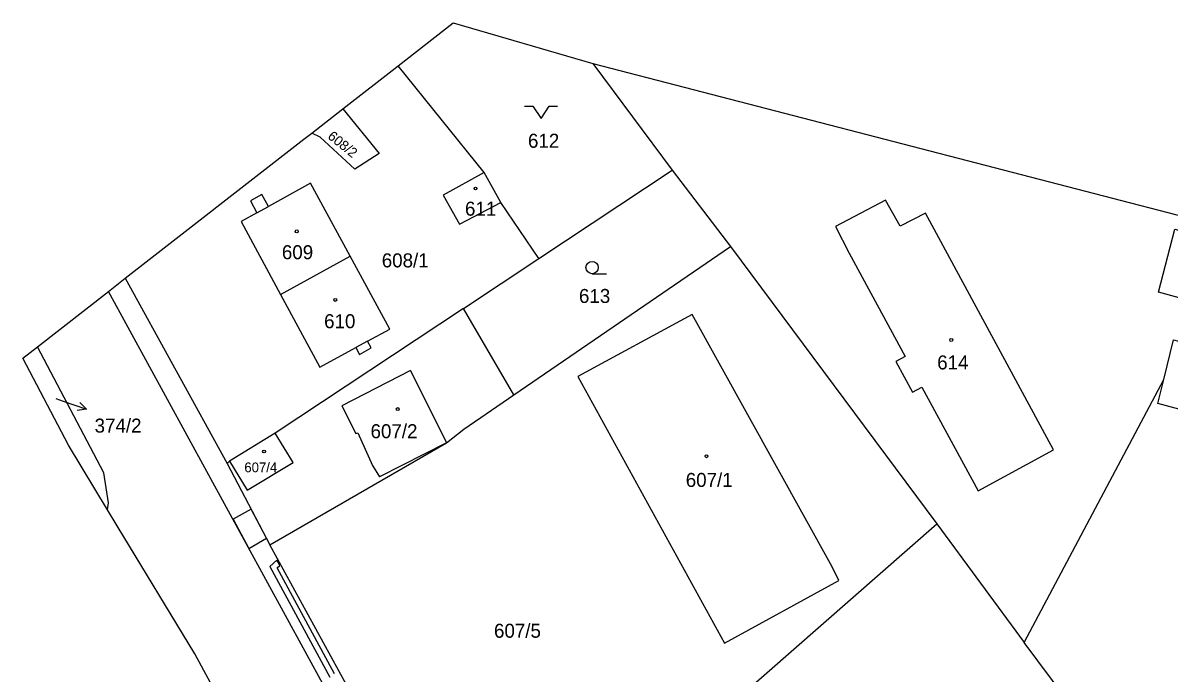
# Model space of a CAD drawing. Extents: x -869103 to -863415, y -1015889 to -1012477.
# Drawn here: x -867406.2 to -867267.3, y -1012919.2 to -1012840.3 of the extents above; entities that cross this region are included whole.
import ezdxf

# ---------------------------------------------------------------- set-up
doc = ezdxf.new("R2010")
doc.units = 0
for name, color, linetype in [('Hranice katastralního území', 7, 'Continuous'), ('Hranice parcel', 7, 'Continuous'), ('Parcelní čísla', 7, 'Continuous'), ('Pop  PČ popisy', 7, 'Continuous'), ('Vnitřní kresba', 7, 'Continuous'), ('Věcná břemena k části', 7, 'Continuous'), ('Značky budov', 7, 'Continuous'), ('Značky kultur', 7, 'Continuous')]:
    doc.layers.add(name, color=color, linetype=linetype)

msp = doc.modelspace()

# ---------------------------------------------------------------- linework, layer by layer
at = {"layer": 'Hranice katastralního území'}
for p, q in [((-867360.75, -1012845.5), (-867354.1, -1012840.31)), ((-867354.1, -1012840.31), (-867337.16, -1012845.25)), ((-867367.46, -1012850.73), (-867360.75, -1012845.5)), ((-867337.16, -1012845.25), (-867258.43, -1012865.67)), ((-867371.22, -1012853.67), (-867367.46, -1012850.73)), ((-867372.18, -1012854.41), (-867371.22, -1012853.67)), ((-867393.84, -1012871.3), (-867372.18, -1012854.41)), ((-867395.88, -1012872.89), (-867393.84, -1012871.3)), ((-867404.48, -1012879.6), (-867395.88, -1012872.89)), ((-867406.25, -1012880.98), (-867404.48, -1012879.6)), ((-867400.71, -1012891.55), (-867406.25, -1012880.98)), ((-867396, -1012899.38), (-867400.71, -1012891.55)), ((-867394.84, -1012901.31), (-867396, -1012899.38)), ((-867385.41, -1012916.87), (-867394.84, -1012901.31)), ((-867366.68, -1012951.21), (-867385.41, -1012916.87))]:
    msp.add_line(p, q, dxfattribs=at)
at = {"layer": 'Hranice parcel'}
for p, q in [((-867360.75, -1012845.5), (-867354.1, -1012840.31)), ((-867354.1, -1012840.31), (-867337.16, -1012845.25)), ((-867367.46, -1012850.73), (-867360.75, -1012845.5)), ((-867350.34, -1012858.44), (-867360.75, -1012845.5)), ((-867337.16, -1012845.25), (-867327.52, -1012858.18)), ((-867337.16, -1012845.25), (-867258.43, -1012865.67)), ((-867371.22, -1012853.67), (-867367.46, -1012850.73)), ((-867372.18, -1012854.41), (-867371.22, -1012853.67)), ((-867393.84, -1012871.3), (-867372.18, -1012854.41)), ((-867348.29, -1012862.09), (-867350.34, -1012858.44)), ((-867343.69, -1012868.91), (-867327.52, -1012858.18)), ((-867327.52, -1012858.18), (-867320.45, -1012867.45)), ((-867343.69, -1012868.91), (-867348.29, -1012862.09)), ((-867346.71, -1012885.42), (-867320.45, -1012867.45)), ((-867320.45, -1012867.45), (-867295.43, -1012901.07)), ((-867375.02, -1012873.25), (-867366.59, -1012868.62)), ((-867352.83, -1012874.97), (-867343.69, -1012868.91)), ((-867395.88, -1012872.89), (-867393.84, -1012871.3)), ((-867393.84, -1012871.3), (-867381.5, -1012893.77)), ((-867404.48, -1012879.6), (-867395.88, -1012872.89)), ((-867352.83, -1012874.97), (-867375.65, -1012890.1)), ((-867346.71, -1012885.42), (-867352.83, -1012874.97)), ((-867406.25, -1012880.98), (-867404.48, -1012879.6)), ((-867400.71, -1012891.55), (-867406.25, -1012880.98)), ((-867284.85, -1012915.49), (-867267.93, -1012883.58)), ((-867352.8, -1012889.59), (-867346.71, -1012885.42)), ((-867375.65, -1012890.1), (-867381.2, -1012893.49)), ((-867396, -1012899.38), (-867400.71, -1012891.55)), ((-867381.2, -1012893.49), (-867381.5, -1012893.77)), ((-867381.5, -1012893.77), (-867376.31, -1012903.62)), ((-867396, -1012899.38), (-867395.88, -1012898.53)), ((-867394.84, -1012901.31), (-867396, -1012899.38)), ((-867351.01, -1012949.77), (-867295.43, -1012901.07)), ((-867295.43, -1012901.07), (-867284.85, -1012915.49)), ((-867385.41, -1012916.87), (-867394.84, -1012901.31)), ((-867351.01, -1012949.77), (-867376.31, -1012903.62)), ((-867267.79, -1012938.23), (-867284.85, -1012915.49)), ((-867366.68, -1012951.21), (-867385.41, -1012916.87))]:
    msp.add_line(p, q, dxfattribs=at)
for points in [[(-867367.46, -1012850.73), (-867363.07, -1012856.14), (-867366, -1012858.04), (-867370.21, -1012854.19), (-867371.22, -1012853.67)], [(-867350.34, -1012858.44), (-867355.29, -1012861.21), (-867353.33, -1012864.72), (-867348.29, -1012862.09)], [(-867366.59, -1012868.62), (-867371.39, -1012859.77), (-867376.49, -1012862.59), (-867377.3, -1012861.12), (-867378.67, -1012861.89), (-867377.87, -1012863.35), (-867379.78, -1012864.4), (-867375.02, -1012873.25)], [(-867263.09, -1012874.47), (-867268.56, -1012872.98), (-867266.56, -1012865.32), (-867259.32, -1012867.35)], [(-867375.02, -1012873.25), (-867370.25, -1012882.09), (-867365.88, -1012879.71), (-867365.44, -1012880.53), (-867364.02, -1012879.75), (-867364.47, -1012878.94), (-867361.78, -1012877.47), (-867366.59, -1012868.62)], [(-867333.35, -1012985.77), (-867336.21, -1012982.4), (-867352.94, -1012951.5), (-867395.88, -1012872.89)], [(-867338.97, -1012883.23), (-867321.2, -1012915.58), (-867307.33, -1012907.96), (-867308.11, -1012906.31), (-867325.09, -1012875.69), (-867338.97, -1012883.23)], [(-867267.93, -1012883.58), (-867266.74, -1012878.76), (-867265.54, -1012879.08)], [(-867395.88, -1012898.53), (-867396.42, -1012894.91), (-867404.48, -1012879.6)], [(-867265.54, -1012879.08), (-867242.91, -1012885.23), (-867244.8, -1012892.91), (-867268.64, -1012886.47), (-867267.93, -1012883.58)], [(-867381.2, -1012893.49), (-867379.06, -1012896.99), (-867373.49, -1012893.63), (-867375.65, -1012890.1)], [(-867376.31, -1012903.62), (-867354.88, -1012891.26), (-867352.8, -1012889.59)]]:
    msp.add_lwpolyline(points, dxfattribs=at)
at = {"layer": 'Pop  PČ popisy'}
for p, q in [((-867402.26, -1012885.89), (-867401.39, -1012886.2)), ((-867401.39, -1012886.2), (-867398.55, -1012887.18)), ((-867398.55, -1012887.18), (-867399.66, -1012887.32)), ((-867398.55, -1012887.18), (-867399.34, -1012886.38))]:
    msp.add_line(p, q, dxfattribs=at)
at = {"layer": 'Vnitřní kresba'}
for p, q in [((-867301.65, -1012861.81), (-867307.71, -1012865.01)), ((-867299.88, -1012864.99), (-867301.65, -1012861.81)), ((-867377.87, -1012863.35), (-867376.49, -1012862.59)), ((-867296.81, -1012863.38), (-867299.88, -1012864.99)), ((-867281.28, -1012892.09), (-867296.81, -1012863.38)), ((-867307.71, -1012865.01), (-867306.07, -1012868.23)), ((-867306.07, -1012868.23), (-867299.26, -1012880.8)), ((-867364.47, -1012878.94), (-867365.88, -1012879.71)), ((-867299.26, -1012880.8), (-867300.39, -1012881.41)), ((-867300.39, -1012881.41), (-867298.39, -1012885.1)), ((-867359.26, -1012882.5), (-867367.6, -1012886.76)), ((-867359.26, -1012882.5), (-867354.88, -1012891.26)), ((-867298.39, -1012885.1), (-867297.26, -1012884.49)), ((-867297.26, -1012884.49), (-867290.42, -1012897.1)), ((-867367.6, -1012886.76), (-867365.88, -1012890.13)), ((-867365.88, -1012890.13), (-867365.66, -1012890.03)), ((-867365.66, -1012890.03), (-867363.86, -1012894)), ((-867354.88, -1012891.26), (-867363.01, -1012895.4)), ((-867290.42, -1012897.1), (-867281.28, -1012892.09)), ((-867363.86, -1012894), (-867363.01, -1012895.4))]:
    msp.add_line(p, q, dxfattribs=at)
at = {"layer": 'Věcná břemena k části'}
msp.add_lwpolyline([(-867380.77, -1012900.54), (-867378.85, -1012904.06), (-867376.72, -1012902.84), (-867378.59, -1012899.29)], close=True, dxfattribs=at)
msp.add_lwpolyline([(-867368.46, -1012919.29), (-867375.43, -1012906.42), (-867375.1, -1012906.13), (-867375.47, -1012905.51), (-867376.31, -1012906.26), (-867369.04, -1012919.69)], dxfattribs=at)
at = {"layer": 'Značky budov'}
for centre in [(-867351.37, -1012860.4), (-867373.05, -1012865.6), (-867368.38, -1012873.92), (-867293.69, -1012878.78), (-867360.8, -1012887.16), (-867377.01, -1012892.31), (-867323.37, -1012892.89)]:
    msp.add_circle(centre, 0.175, dxfattribs=at)
at = {"layer": 'Značky kultur'}
for p, q in [((-867345.43, -1012850.41), (-867344.43, -1012850.41)), ((-867344.43, -1012850.41), (-867343.43, -1012851.91)), ((-867343.43, -1012851.91), (-867342.43, -1012850.41)), ((-867342.43, -1012850.41), (-867341.43, -1012850.41)), ((-867337.23, -1012870.74), (-867335.48, -1012870.74))]:
    msp.add_line(p, q, dxfattribs=at)
msp.add_circle((-867337.23, -1012869.99), 0.75, dxfattribs=at)

# ---------------------------------------------------------------- texts
at = {"layer": 'Parcelní čísla'}
msp.add_text('608/2', height=1.19, rotation=321, dxfattribs=at).set_placement((-867369.39, -1012854.24))
for s, height, p in [('612', 1.7, (-867345.01, -1012855.46)), ('611', 1.7, (-867352.65, -1012863.7)), ('609', 1.7, (-867374.85, -1012868.98)), ('608/1', 1.7, (-867362.74, -1012869.97)), ('613', 1.7, (-867338.83, -1012874.29)), ('610', 1.7, (-867369.73, -1012877.35)), ('614', 1.7, (-867295.39, -1012882.35)), ('374/2', 1.7, (-867397.56, -1012890.02)), ('607/2', 1.7, (-867364.1, -1012890.7)), ('607/4', 1.19, (-867379.4, -1012894.83)), ('607/1', 1.7, (-867325.88, -1012896.61)), ('607/5', 1.7, (-867349.13, -1012914.91))]:
    msp.add_text(s, height=height, dxfattribs=at).set_placement(p)

doc.saveas('drawing.dxf')
